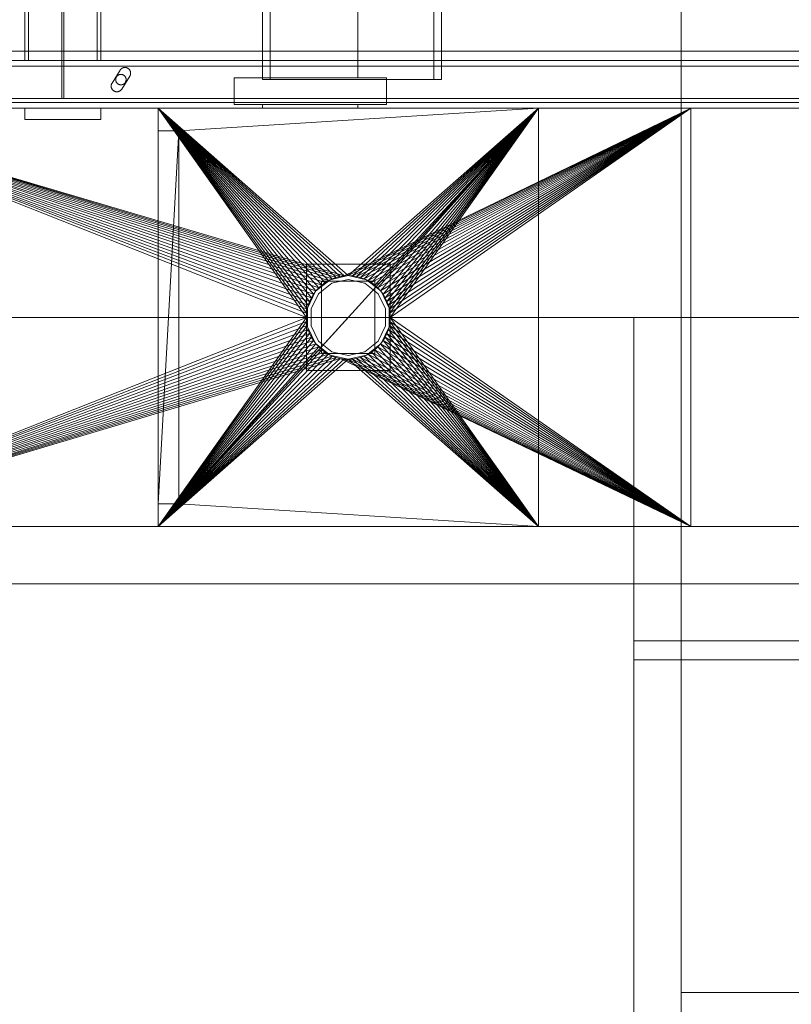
# Model space of a CAD drawing. Header units: millimetres. Extents: x -4395 to 65662, y -65530 to 6847.
# Tile 718 of 1034: x 25477 to 25883, y -18681 to -18164. Entities that reach past the tile are written whole.
import ezdxf

# ---------------------------------------------------------------- set-up
doc = ezdxf.new("R2010")
doc.units = ezdxf.units.MM
doc.layers.add('superior_briquetadora', color=7, linetype='Continuous', lineweight=0)
doc.layers.add('superior_C05', color=7, linetype='Continuous', lineweight=0)

msp = doc.modelspace()

# ---------------------------------------------------------------- linework, layer by layer
at = {"layer": 'superior_briquetadora'}
for p, q in [((25825.067, -18720.639), (25825.067, -17660)), ((25825.067, -18674.804), (25825.067, -17660)), ((25605.067, -17805), (25605.067, -18195)), ((25609.067, -17805), (25609.067, -18195)), ((25695.067, -17805), (25695.067, -18195)), ((25699.067, -17805), (25699.067, -18195)), ((25605.067, -17816), (25605.067, -18194)), ((25655.067, -17816), (25655.067, -18194)), ((25590.067, -18208), (25590.067, -18194)), ((25670.067, -18194), (25590.067, -18194)), ((25607.543, -18194), (25605.067, -18194)), ((25609.067, -18195), (25605.067, -18195)), ((25605.067, -18195), (25695.067, -18195)), ((25614.48, -18194), (25607.543, -18194)), ((25699.067, -18195), (25609.067, -18195)), ((25624.504, -18194), (25614.48, -18194)), ((25635.631, -18194), (25624.504, -18194)), ((25645.655, -18194), (25635.631, -18194)), ((25652.592, -18194), (25645.655, -18194)), ((25655.067, -18194), (25652.592, -18194)), ((25670.067, -18208), (25670.067, -18194)), ((25695.067, -18195), (25699.067, -18195)), ((25670.067, -18208), (25590.067, -18208)), ((25605.067, -18208), (25607.543, -18208)), ((25605.067, -18208), (25605.067, -18210)), ((25607.543, -18208), (25614.48, -18208)), ((25614.48, -18208), (25624.504, -18208)), ((25624.504, -18208), (25635.631, -18208)), ((25635.631, -18208), (25645.655, -18208)), ((25645.655, -18208), (25652.592, -18208)), ((25652.592, -18208), (25655.067, -18208)), ((25655.067, -18208), (25655.067, -18210)), ((23870.067, -18210), (25830.067, -18210)), ((25746.067, -18210), (24243.401, -18210)), ((25350.067, -18210), (25550.067, -18210)), ((25350.067, -18210), (25830.067, -18210)), ((25350.067, -18210), (25628.067, -18320)), ((25628.173, -18317.844), (25350.067, -18210)), ((25628.49, -18315.708), (25350.067, -18210)), ((25629.015, -18313.614), (25350.067, -18210)), ((25629.742, -18311.581), (25350.067, -18210)), ((25630.665, -18309.629), (25350.067, -18210)), ((25631.775, -18307.777), (25350.067, -18210)), ((25633.061, -18306.043), (25350.067, -18210)), ((25634.511, -18304.444), (25350.067, -18210)), ((25636.111, -18302.994), (25350.067, -18210)), ((25637.845, -18301.708), (25350.067, -18210)), ((25639.697, -18300.598), (25350.067, -18210)), ((25641.648, -18299.675), (25350.067, -18210)), ((25643.681, -18298.947), (25350.067, -18210)), ((25350.067, -18210), (25647.911, -18298.106)), ((25350.067, -18210), (25645.775, -18298.423)), ((25746.067, -18210), (25470.067, -18210)), ((25470.067, -18210), (25550.067, -18210)), ((25550.067, -18222), (25550.067, -18210)), ((25550.067, -18210), (25550.067, -18418)), ((25550.067, -18210), (25550.067, -18430)), ((25561.091, -18222), (25550.067, -18210)), ((25750.067, -18210), (25550.067, -18210)), ((25550.067, -18210), (25628.067, -18320)), ((25550.067, -18210), (25639.697, -18300.598)), ((25637.845, -18301.708), (25550.067, -18210)), ((25636.111, -18302.994), (25550.067, -18210)), ((25634.511, -18304.444), (25550.067, -18210)), ((25633.061, -18306.043), (25550.067, -18210)), ((25631.775, -18307.777), (25550.067, -18210)), ((25630.665, -18309.629), (25550.067, -18210)), ((25629.742, -18311.581), (25550.067, -18210)), ((25629.015, -18313.614), (25550.067, -18210)), ((25628.49, -18315.708), (25550.067, -18210)), ((25628.173, -18317.844), (25550.067, -18210)), ((25550.067, -18210), (25641.648, -18299.675)), ((25550.067, -18210), (25643.681, -18298.947)), ((25550.067, -18210), (25645.775, -18298.423)), ((25550.067, -18210), (25647.911, -18298.106)), ((25550.067, -18210), (25650.067, -18298)), ((25550.067, -18210), (25770.898, -18210)), ((25550.067, -18210), (25830.067, -18210)), ((25550.067, -18430), (25750.067, -18210)), ((25750.067, -18210), (25561.091, -18418)), ((25750.067, -18210), (25561.091, -18222)), ((25605.067, -18210), (25607.543, -18210)), ((25607.543, -18210), (25614.48, -18210)), ((25614.48, -18210), (25624.504, -18210)), ((25624.504, -18210), (25635.631, -18210)), ((25635.631, -18210), (25645.655, -18210)), ((25645.655, -18210), (25652.592, -18210)), ((25830.067, -18210), (25647.911, -18298.106)), ((25650.067, -18298), (25750.067, -18210)), ((25830.067, -18210), (25650.067, -18298)), ((25652.224, -18298.106), (25750.067, -18210)), ((25830.067, -18210), (25652.224, -18298.106)), ((25652.592, -18210), (25655.067, -18210)), ((25654.359, -18298.423), (25750.067, -18210)), ((25830.067, -18210), (25654.359, -18298.423)), ((25656.454, -18298.947), (25750.067, -18210)), ((25830.067, -18210), (25656.454, -18298.947)), ((25658.487, -18299.675), (25750.067, -18210)), ((25830.067, -18210), (25658.487, -18299.675)), ((25660.438, -18300.598), (25750.067, -18210)), ((25830.067, -18210), (25660.438, -18300.598)), ((25662.29, -18301.708), (25750.067, -18210)), ((25830.067, -18210), (25662.29, -18301.708)), ((25664.024, -18302.994), (25750.067, -18210)), ((25830.067, -18210), (25664.024, -18302.994)), ((25665.624, -18304.444), (25750.067, -18210)), ((25830.067, -18210), (25665.624, -18304.444)), ((25667.074, -18306.043), (25750.067, -18210)), ((25830.067, -18210), (25667.074, -18306.043)), ((25668.36, -18307.777), (25750.067, -18210)), ((25830.067, -18210), (25668.36, -18307.777)), ((25669.47, -18309.629), (25750.067, -18210)), ((25830.067, -18210), (25669.47, -18309.629)), ((25670.393, -18311.581), (25750.067, -18210)), ((25830.067, -18210), (25670.393, -18311.581)), ((25671.12, -18313.614), (25750.067, -18210)), ((25830.067, -18210), (25671.12, -18313.614)), ((25671.645, -18315.708), (25750.067, -18210)), ((25830.067, -18210), (25671.645, -18315.708)), ((25671.962, -18317.844), (25750.067, -18210)), ((25830.067, -18210), (25671.962, -18317.844)), ((25750.067, -18210), (25672.067, -18320)), ((25830.067, -18210), (25672.067, -18320)), ((25770.898, -18210), (25746.067, -18210)), ((25750.067, -18430), (25750.067, -18210)), ((25750.067, -18210), (25813.162, -18210)), ((25750.067, -18210), (25819.673, -18210)), ((25750.067, -18210), (25820.656, -18210)), ((25830.067, -18210), (25750.067, -18210)), ((25813.162, -18210), (25770.898, -18210)), ((25819.673, -18210), (25813.162, -18210)), ((25820.656, -18210), (25819.673, -18210)), ((25830.067, -18210), (25820.656, -18210)), ((25830.067, -18223.45), (25830.067, -18210)), ((25830.067, -18210), (25830.067, -18430)), ((25550.067, -18418), (25550.067, -18222)), ((25550.067, -18222), (25561.091, -18222)), ((25561.091, -18222), (25550.067, -18418)), ((25561.091, -18222), (25561.091, -18418)), ((25830.067, -18430), (25830.067, -18223.45)), ((25672.067, -18292), (25628.067, -18292)), ((25628.067, -18292), (25628.067, -18348)), ((25672.067, -18348), (25672.067, -18292)), ((25640.522, -18300.179), (25632.867, -18306.283)), ((25641.39, -18301.981), (25634.431, -18307.53)), ((25636.067, -18301), (25636.067, -18339)), ((25664.067, -18301), (25636.067, -18301)), ((25637.845, -18301.708), (25636.111, -18302.994)), ((25639.697, -18300.598), (25637.845, -18301.708)), ((25641.648, -18299.675), (25639.697, -18300.598)), ((25650.067, -18298), (25640.522, -18300.179)), ((25650.067, -18300), (25641.39, -18301.981)), ((25643.681, -18298.947), (25641.648, -18299.675)), ((25645.775, -18298.423), (25643.681, -18298.947)), ((25647.911, -18298.106), (25645.775, -18298.423)), ((25650.067, -18298), (25647.911, -18298.106)), ((25659.613, -18300.179), (25650.067, -18298)), ((25652.224, -18298.106), (25650.067, -18298)), ((25658.745, -18301.981), (25650.067, -18300)), ((25654.359, -18298.423), (25652.224, -18298.106)), ((25656.454, -18298.947), (25654.359, -18298.423)), ((25658.487, -18299.675), (25656.454, -18298.947)), ((25660.438, -18300.598), (25658.487, -18299.675)), ((25665.704, -18307.53), (25658.745, -18301.981)), ((25667.268, -18306.283), (25659.613, -18300.179)), ((25662.29, -18301.708), (25660.438, -18300.598)), ((25664.024, -18302.994), (25662.29, -18301.708)), ((25664.067, -18339), (25664.067, -18301)), ((25632.867, -18306.283), (25628.619, -18315.105)), ((25633.061, -18306.043), (25631.775, -18307.777)), ((25634.511, -18304.444), (25633.061, -18306.043)), ((25636.111, -18302.994), (25634.511, -18304.444)), ((25665.624, -18304.444), (25664.024, -18302.994)), ((25667.074, -18306.043), (25665.624, -18304.444)), ((25668.36, -18307.777), (25667.074, -18306.043)), ((25671.516, -18315.105), (25667.268, -18306.283)), ((25629.742, -18311.581), (25629.015, -18313.614)), ((25630.665, -18309.629), (25629.742, -18311.581)), ((25634.431, -18307.53), (25630.569, -18315.55)), ((25631.775, -18307.777), (25630.665, -18309.629)), ((25669.566, -18315.55), (25665.704, -18307.53)), ((25669.47, -18309.629), (25668.36, -18307.777)), ((25670.393, -18311.581), (25669.47, -18309.629)), ((25671.12, -18313.614), (25670.393, -18311.581)), ((25628.49, -18315.708), (25628.173, -18317.844)), ((25629.015, -18313.614), (25628.49, -18315.708)), ((25628.619, -18315.105), (25628.619, -18324.895)), ((25630.569, -18315.55), (25630.569, -18324.45)), ((25669.566, -18324.45), (25669.566, -18315.55)), ((25671.645, -18315.708), (25671.12, -18313.614)), ((25671.516, -18324.895), (25671.516, -18315.105)), ((25671.962, -18317.844), (25671.645, -18315.708)), ((23750.067, -18320), (25950.067, -18320)), ((24150.067, -18320), (25800.067, -18320)), ((24150.067, -18320), (25950.067, -18320)), ((25628.067, -18320), (25350.067, -18430)), ((25628.173, -18322.156), (25350.067, -18430)), ((25550.067, -18430), (25628.067, -18320)), ((25550.067, -18430), (25628.173, -18322.156)), ((25628.173, -18317.844), (25628.067, -18320)), ((25628.067, -18320), (25628.173, -18322.156)), ((25628.173, -18322.156), (25628.49, -18324.292)), ((25671.645, -18324.292), (25671.962, -18322.156)), ((25672.067, -18320), (25671.962, -18317.844)), ((25672.067, -18320), (25671.962, -18322.156)), ((25671.962, -18322.156), (25750.067, -18430)), ((25830.067, -18430), (25671.962, -18322.156)), ((25672.067, -18320), (25750.067, -18430)), ((25672.067, -18320), (25830.067, -18430)), ((25800.067, -19330), (25800.067, -18320)), ((25800.067, -18430), (25800.067, -18320)), ((25800.067, -18490), (25800.067, -18320)), ((25800.067, -18320), (25950.067, -18320)), ((25628.49, -18324.292), (25350.067, -18430)), ((25629.015, -18326.386), (25350.067, -18430)), ((25550.067, -18430), (25628.49, -18324.292)), ((25550.067, -18430), (25629.015, -18326.386)), ((25628.49, -18324.292), (25629.015, -18326.386)), ((25628.619, -18324.895), (25632.867, -18333.717)), ((25629.015, -18326.386), (25629.742, -18328.419)), ((25630.569, -18324.45), (25634.431, -18332.47)), ((25665.704, -18332.47), (25669.566, -18324.45)), ((25667.268, -18333.717), (25671.516, -18324.895)), ((25670.393, -18328.419), (25671.12, -18326.386)), ((25671.645, -18324.292), (25671.12, -18326.386)), ((25671.12, -18326.386), (25750.067, -18430)), ((25830.067, -18430), (25671.12, -18326.386)), ((25671.645, -18324.292), (25750.067, -18430)), ((25830.067, -18430), (25671.645, -18324.292)), ((25629.742, -18328.419), (25350.067, -18430)), ((25630.665, -18330.371), (25350.067, -18430)), ((25631.775, -18332.223), (25350.067, -18430)), ((25550.067, -18430), (25629.742, -18328.419)), ((25550.067, -18430), (25630.665, -18330.371)), ((25550.067, -18430), (25631.775, -18332.223)), ((25629.742, -18328.419), (25630.665, -18330.371)), ((25630.665, -18330.371), (25631.775, -18332.223)), ((25631.775, -18332.223), (25633.061, -18333.957)), ((25634.431, -18332.47), (25641.39, -18338.019)), ((25658.745, -18338.019), (25665.704, -18332.47)), ((25667.074, -18333.957), (25668.36, -18332.223)), ((25668.36, -18332.223), (25669.47, -18330.371)), ((25668.36, -18332.223), (25750.067, -18430)), ((25830.067, -18430), (25668.36, -18332.223)), ((25670.393, -18328.419), (25669.47, -18330.371)), ((25669.47, -18330.371), (25750.067, -18430)), ((25830.067, -18430), (25669.47, -18330.371)), ((25670.393, -18328.419), (25750.067, -18430)), ((25830.067, -18430), (25670.393, -18328.419)), ((25633.061, -18333.957), (25350.067, -18430)), ((25634.511, -18335.556), (25350.067, -18430)), ((25636.111, -18337.006), (25350.067, -18430)), ((25637.845, -18338.292), (25350.067, -18430)), ((25550.067, -18430), (25633.061, -18333.957)), ((25634.511, -18335.556), (25550.067, -18430)), ((25636.111, -18337.006), (25550.067, -18430)), ((25637.845, -18338.292), (25550.067, -18430)), ((25632.867, -18333.717), (25640.522, -18339.821)), ((25633.061, -18333.957), (25634.511, -18335.556)), ((25634.511, -18335.556), (25636.111, -18337.006)), ((25636.111, -18337.006), (25637.845, -18338.292)), ((25637.845, -18338.292), (25639.697, -18339.402)), ((25641.39, -18338.019), (25650.067, -18340)), ((25650.067, -18340), (25658.745, -18338.019)), ((25659.613, -18339.821), (25667.268, -18333.717)), ((25662.29, -18338.292), (25660.438, -18339.402)), ((25664.024, -18337.006), (25662.29, -18338.292)), ((25662.29, -18338.292), (25750.067, -18430)), ((25662.29, -18338.292), (25830.067, -18430)), ((25664.024, -18337.006), (25665.624, -18335.556)), ((25664.024, -18337.006), (25750.067, -18430)), ((25664.024, -18337.006), (25830.067, -18430)), ((25667.074, -18333.957), (25665.624, -18335.556)), ((25665.624, -18335.556), (25750.067, -18430)), ((25830.067, -18430), (25665.624, -18335.556)), ((25667.074, -18333.957), (25750.067, -18430)), ((25830.067, -18430), (25667.074, -18333.957)), ((25639.697, -18339.402), (25350.067, -18430)), ((25641.648, -18340.325), (25350.067, -18430)), ((25643.681, -18341.053), (25350.067, -18430)), ((25645.775, -18341.577), (25350.067, -18430)), ((25639.697, -18339.402), (25550.067, -18430)), ((25641.648, -18340.325), (25550.067, -18430)), ((25643.681, -18341.053), (25550.067, -18430)), ((25645.775, -18341.577), (25550.067, -18430)), ((25647.911, -18341.894), (25550.067, -18430)), ((25650.067, -18342), (25550.067, -18430)), ((25636.067, -18339), (25664.067, -18339)), ((25639.697, -18339.402), (25641.648, -18340.325)), ((25640.522, -18339.821), (25650.067, -18342)), ((25641.648, -18340.325), (25643.681, -18341.053)), ((25643.681, -18341.053), (25645.775, -18341.577)), ((25645.775, -18341.577), (25647.911, -18341.894)), ((25645.775, -18341.577), (25830.067, -18430)), ((25647.911, -18341.894), (25650.067, -18342)), ((25647.911, -18341.894), (25830.067, -18430)), ((25650.067, -18342), (25659.613, -18339.821)), ((25650.067, -18342), (25652.224, -18341.894)), ((25650.067, -18342), (25750.067, -18430)), ((25650.067, -18342), (25830.067, -18430)), ((25652.224, -18341.894), (25654.359, -18341.577)), ((25652.224, -18341.894), (25750.067, -18430)), ((25652.224, -18341.894), (25830.067, -18430)), ((25654.359, -18341.577), (25656.454, -18341.053)), ((25654.359, -18341.577), (25750.067, -18430)), ((25654.359, -18341.577), (25830.067, -18430)), ((25656.454, -18341.053), (25658.487, -18340.325)), ((25656.454, -18341.053), (25750.067, -18430)), ((25656.454, -18341.053), (25830.067, -18430)), ((25658.487, -18340.325), (25660.438, -18339.402)), ((25658.487, -18340.325), (25750.067, -18430)), ((25658.487, -18340.325), (25830.067, -18430)), ((25660.438, -18339.402), (25750.067, -18430)), ((25660.438, -18339.402), (25830.067, -18430)), ((25628.067, -18348), (25672.067, -18348)), ((25550.067, -18418), (25550.067, -18430)), ((25561.091, -18418), (25550.067, -18430)), ((25561.091, -18418), (25550.067, -18418)), ((25750.067, -18430), (25561.091, -18418)), ((23750.067, -18430), (25950.067, -18430)), ((25830.067, -18430), (23870.067, -18430)), ((23900.067, -18430), (25800.067, -18430)), ((25350.067, -18430), (25550.067, -18430)), ((25830.067, -18430), (25350.067, -18430)), ((25456.734, -18430), (25746.067, -18430)), ((25470.067, -18430), (25746.067, -18430)), ((25550.067, -18430), (25470.067, -18430)), ((25550.067, -18430), (25750.067, -18430)), ((25550.067, -18430), (25770.898, -18430)), ((25830.067, -18430), (25550.067, -18430)), ((25746.067, -18430), (25770.898, -18430)), ((25750.067, -18430), (25813.162, -18430)), ((25819.673, -18430), (25750.067, -18430)), ((25820.656, -18430), (25750.067, -18430)), ((25830.067, -18430), (25750.067, -18430)), ((25770.898, -18430), (25813.162, -18430)), ((25800.067, -18460), (25800.067, -18430)), ((25800.067, -18430), (25950.067, -18430)), ((25813.162, -18430), (25819.673, -18430)), ((25819.673, -18430), (25820.656, -18430)), ((25820.656, -18430), (25830.067, -18430)), ((23750.067, -18460), (25950.067, -18460)), ((23900.067, -18460), (25800.067, -18460)), ((25800.067, -19330), (25800.067, -18460)), ((25800.067, -18460), (25950.067, -18460)), ((25800.067, -18490), (25950.067, -18490)), ((25800.067, -19330), (25800.067, -18500)), ((25800.067, -18500), (25950.067, -18500)), ((25825.067, -18714.105), (25825.067, -18674.804)), ((25825.067, -18674.804), (25925.067, -18674.804))]:
    msp.add_line(p, q, dxfattribs=at)
at = {"layer": 'superior_C05'}
for p, q in [((25499.567, -18205), (25499.567, -17755)), ((25500.567, -18205), (25500.567, -17755)), ((25480.067, -18185), (25480.067, -17775)), ((25482.067, -18185), (25482.067, -17775)), ((25518.067, -18185), (25518.067, -17775)), ((25520.067, -18185), (25520.067, -17775)), ((24250.067, -18180), (26750.067, -18180)), ((25480.123, -18180), (25480.074, -18180)), ((25480.223, -18180), (25480.123, -18180)), ((25480.371, -18180), (25480.223, -18180)), ((25480.569, -18180), (25480.371, -18180)), ((25480.815, -18180), (25480.569, -18180)), ((25481.109, -18180), (25480.815, -18180)), ((25481.45, -18180), (25481.109, -18180)), ((25481.837, -18180), (25481.45, -18180)), ((25482.27, -18180), (25481.837, -18180)), ((25482.747, -18180), (25482.27, -18180)), ((25483.267, -18180), (25482.747, -18180)), ((25483.829, -18180), (25483.267, -18180)), ((25484.431, -18180), (25483.829, -18180)), ((25485.072, -18180), (25484.431, -18180)), ((25485.75, -18180), (25485.072, -18180)), ((25486.464, -18180), (25485.75, -18180)), ((25487.212, -18180), (25486.464, -18180)), ((25487.991, -18180), (25487.212, -18180)), ((25488.801, -18180), (25487.991, -18180)), ((25489.639, -18180), (25488.801, -18180)), ((25490.502, -18180), (25489.639, -18180)), ((25491.39, -18180), (25490.502, -18180)), ((25492.299, -18180), (25491.39, -18180)), ((25493.227, -18180), (25492.299, -18180)), ((25494.172, -18180), (25493.227, -18180)), ((25495.132, -18180), (25494.172, -18180)), ((25496.105, -18180), (25495.132, -18180)), ((25497.087, -18180), (25496.105, -18180)), ((25498.076, -18180), (25497.087, -18180)), ((25499.071, -18180), (25498.076, -18180)), ((25500.067, -18180), (25499.071, -18180)), ((25500.067, -18180), (25501.064, -18180)), ((25501.064, -18180), (25502.059, -18180)), ((25502.059, -18180), (25503.048, -18180)), ((25503.048, -18180), (25504.03, -18180)), ((25504.03, -18180), (25505.003, -18180)), ((25505.003, -18180), (25505.963, -18180)), ((25505.963, -18180), (25506.908, -18180)), ((25506.908, -18180), (25507.836, -18180)), ((25507.836, -18180), (25508.745, -18180)), ((25508.745, -18180), (25509.633, -18180)), ((25509.633, -18180), (25510.496, -18180)), ((25510.496, -18180), (25511.334, -18180)), ((25511.334, -18180), (25512.144, -18180)), ((25512.144, -18180), (25512.923, -18180)), ((25512.923, -18180), (25513.671, -18180)), ((25513.671, -18180), (25514.385, -18180)), ((25514.385, -18180), (25515.063, -18180)), ((25515.063, -18180), (25515.704, -18180)), ((25515.704, -18180), (25516.306, -18180)), ((25516.306, -18180), (25516.868, -18180)), ((25516.868, -18180), (25517.388, -18180)), ((25517.388, -18180), (25517.865, -18180)), ((25517.865, -18180), (25518.298, -18180)), ((25518.298, -18180), (25518.685, -18180)), ((25518.685, -18180), (25519.026, -18180)), ((25519.026, -18180), (25519.32, -18180)), ((25519.32, -18180), (25519.566, -18180)), ((25519.566, -18180), (25519.764, -18180)), ((25519.764, -18180), (25519.912, -18180)), ((25519.912, -18180), (25520.012, -18180)), ((25520.012, -18180), (25520.061, -18180)), ((24310.067, -18185), (26690.067, -18185)), ((24310.067, -18188), (26690.067, -18188)), ((25480.067, -18185), (25520.067, -18185)), ((25482.067, -18185), (25518.067, -18185)), ((25525.901, -18196.795), (25530.151, -18190.017)), ((25528.295, -18193.451), (25528.221, -18193.566)), ((25528.375, -18193.34), (25528.295, -18193.451)), ((25528.461, -18193.232), (25528.375, -18193.34)), ((25528.552, -18193.13), (25528.461, -18193.232)), ((25528.647, -18193.031), (25528.552, -18193.13)), ((25528.748, -18192.938), (25528.647, -18193.031)), ((25528.853, -18192.85), (25528.748, -18192.938)), ((25528.962, -18192.767), (25528.853, -18192.85)), ((25529.075, -18192.69), (25528.962, -18192.767)), ((25529.192, -18192.618), (25529.075, -18192.69)), ((25529.313, -18192.553), (25529.192, -18192.618)), ((25529.436, -18192.493), (25529.313, -18192.553)), ((25529.563, -18192.44), (25529.436, -18192.493)), ((25529.692, -18192.393), (25529.563, -18192.44)), ((25529.823, -18192.353), (25529.692, -18192.393)), ((25529.956, -18192.319), (25529.823, -18192.353)), ((25530.09, -18192.292), (25529.956, -18192.319)), ((25530.226, -18192.271), (25530.09, -18192.292)), ((25530.151, -18190.017), (25530.233, -18189.893)), ((25530.362, -18192.258), (25530.226, -18192.271)), ((25530.321, -18189.773), (25530.233, -18189.893)), ((25530.415, -18189.658), (25530.321, -18189.773)), ((25530.499, -18192.251), (25530.362, -18192.258)), ((25530.515, -18189.547), (25530.415, -18189.658)), ((25530.636, -18192.251), (25530.499, -18192.251)), ((25530.62, -18189.442), (25530.515, -18189.547)), ((25530.73, -18189.342), (25530.62, -18189.442)), ((25530.773, -18192.258), (25530.636, -18192.251)), ((25530.845, -18189.247), (25530.73, -18189.342)), ((25530.909, -18192.271), (25530.773, -18192.258)), ((25530.965, -18189.158), (25530.845, -18189.247)), ((25531.045, -18192.292), (25530.909, -18192.271)), ((25531.089, -18189.076), (25530.965, -18189.158)), ((25530.984, -18199.983), (25535.234, -18193.205)), ((25531.179, -18192.319), (25531.045, -18192.292)), ((25531.217, -18188.999), (25531.089, -18189.076)), ((25531.312, -18192.353), (25531.179, -18192.319)), ((25531.348, -18188.929), (25531.217, -18188.999)), ((25531.443, -18192.393), (25531.312, -18192.353)), ((25531.483, -18188.866), (25531.348, -18188.929)), ((25531.572, -18192.44), (25531.443, -18192.393)), ((25531.621, -18188.809), (25531.483, -18188.866)), ((25531.699, -18192.493), (25531.572, -18192.44)), ((25531.761, -18188.759), (25531.621, -18188.809)), ((25531.822, -18192.553), (25531.699, -18192.493)), ((25531.904, -18188.717), (25531.761, -18188.759)), ((25531.942, -18192.618), (25531.822, -18192.553)), ((25532.048, -18188.681), (25531.904, -18188.717)), ((25532.059, -18192.69), (25531.942, -18192.618)), ((25532.194, -18188.653), (25532.048, -18188.681)), ((25532.173, -18192.767), (25532.059, -18192.69)), ((25532.282, -18192.85), (25532.173, -18192.767)), ((25532.342, -18188.632), (25532.194, -18188.653)), ((25532.387, -18192.938), (25532.282, -18192.85)), ((25532.49, -18188.618), (25532.342, -18188.632)), ((25532.488, -18193.031), (25532.387, -18192.938)), ((25532.583, -18193.13), (25532.488, -18193.031)), ((25532.639, -18188.612), (25532.49, -18188.618)), ((25532.674, -18193.232), (25532.583, -18193.13)), ((25532.788, -18188.613), (25532.639, -18188.612)), ((25532.76, -18193.34), (25532.674, -18193.232)), ((25532.84, -18193.451), (25532.76, -18193.34)), ((25532.937, -18188.621), (25532.788, -18188.613)), ((25532.914, -18193.566), (25532.84, -18193.451)), ((25533.085, -18188.637), (25532.937, -18188.621)), ((25533.232, -18188.66), (25533.085, -18188.637)), ((25533.378, -18188.69), (25533.232, -18188.66)), ((25533.522, -18188.728), (25533.378, -18188.69)), ((25533.664, -18188.773), (25533.522, -18188.728)), ((25533.803, -18188.824), (25533.664, -18188.773)), ((25533.94, -18188.883), (25533.803, -18188.824)), ((25534.074, -18188.948), (25533.94, -18188.883)), ((25534.205, -18189.02), (25534.074, -18188.948)), ((25534.331, -18189.098), (25534.205, -18189.02)), ((25534.454, -18189.183), (25534.331, -18189.098)), ((25534.572, -18189.273), (25534.454, -18189.183)), ((25534.686, -18189.369), (25534.572, -18189.273)), ((25534.795, -18189.471), (25534.686, -18189.369)), ((25534.898, -18189.578), (25534.795, -18189.471)), ((25534.997, -18189.69), (25534.898, -18189.578)), ((25535.089, -18189.807), (25534.997, -18189.69)), ((25535.176, -18189.928), (25535.089, -18189.807)), ((25535.256, -18190.053), (25535.176, -18189.928)), ((25535.234, -18193.205), (25535.306, -18193.085)), ((25535.33, -18190.182), (25535.256, -18190.053)), ((25535.306, -18193.085), (25535.372, -18192.961)), ((25535.398, -18190.315), (25535.33, -18190.182)), ((25535.372, -18192.961), (25535.432, -18192.835)), ((25535.459, -18190.451), (25535.398, -18190.315)), ((25535.432, -18192.835), (25535.486, -18192.705)), ((25535.513, -18190.589), (25535.459, -18190.451)), ((25535.486, -18192.705), (25535.534, -18192.574)), ((25535.56, -18190.731), (25535.513, -18190.589)), ((25535.534, -18192.574), (25535.576, -18192.44)), ((25535.6, -18190.874), (25535.56, -18190.731)), ((25535.576, -18192.44), (25535.611, -18192.305)), ((25535.633, -18191.019), (25535.6, -18190.874)), ((25535.611, -18192.305), (25535.64, -18192.168)), ((25535.659, -18191.166), (25535.633, -18191.019)), ((25535.64, -18192.168), (25535.663, -18192.03)), ((25535.678, -18191.314), (25535.659, -18191.166)), ((25535.663, -18192.03), (25535.679, -18191.891)), ((25535.689, -18191.462), (25535.678, -18191.314)), ((25535.679, -18191.891), (25535.689, -18191.751)), ((25535.692, -18191.611), (25535.689, -18191.462)), ((25535.692, -18191.611), (25535.689, -18191.751)), ((25525.448, -18198.205), (25525.443, -18198.354)), ((25525.443, -18198.354), (25525.445, -18198.504)), ((25525.445, -18198.504), (25525.454, -18198.653)), ((25525.461, -18198.056), (25525.448, -18198.205)), ((25525.481, -18197.908), (25525.461, -18198.056)), ((25525.509, -18197.761), (25525.481, -18197.908)), ((25525.544, -18197.615), (25525.509, -18197.761)), ((25525.586, -18197.472), (25525.544, -18197.615)), ((25525.635, -18197.33), (25525.586, -18197.472)), ((25525.692, -18197.192), (25525.635, -18197.33)), ((25525.755, -18197.056), (25525.692, -18197.192)), ((25525.825, -18196.924), (25525.755, -18197.056)), ((25525.901, -18196.795), (25525.825, -18196.924)), ((25527.821, -18194.863), (25527.817, -18195)), ((25527.817, -18195), (25527.821, -18195.137)), ((25527.831, -18194.726), (25527.821, -18194.863)), ((25527.821, -18195.137), (25527.831, -18195.274)), ((25527.848, -18194.59), (25527.831, -18194.726)), ((25527.831, -18195.274), (25527.848, -18195.41)), ((25527.872, -18194.455), (25527.848, -18194.59)), ((25527.848, -18195.41), (25527.872, -18195.545)), ((25527.903, -18194.321), (25527.872, -18194.455)), ((25527.872, -18195.545), (25527.903, -18195.679)), ((25527.94, -18194.189), (25527.903, -18194.321)), ((25527.903, -18195.679), (25527.94, -18195.811)), ((25527.983, -18194.059), (25527.94, -18194.189)), ((25527.94, -18195.811), (25527.983, -18195.941)), ((25528.033, -18193.932), (25527.983, -18194.059)), ((25527.983, -18195.941), (25528.033, -18196.068)), ((25528.09, -18193.807), (25528.033, -18193.932)), ((25528.033, -18196.068), (25528.09, -18196.193)), ((25528.152, -18193.685), (25528.09, -18193.807)), ((25528.09, -18196.193), (25528.152, -18196.315)), ((25528.221, -18193.566), (25528.152, -18193.685)), ((25528.152, -18196.315), (25528.221, -18196.434)), ((25528.221, -18196.434), (25528.295, -18196.549)), ((25528.295, -18196.549), (25528.375, -18196.66)), ((25528.375, -18196.66), (25528.461, -18196.768)), ((25528.461, -18196.768), (25528.552, -18196.87)), ((25528.552, -18196.87), (25528.647, -18196.969)), ((25528.647, -18196.969), (25528.748, -18197.062)), ((25528.748, -18197.062), (25528.853, -18197.15)), ((25528.853, -18197.15), (25528.962, -18197.233)), ((25528.962, -18197.233), (25529.075, -18197.31)), ((25529.075, -18197.31), (25529.192, -18197.382)), ((25529.192, -18197.382), (25529.313, -18197.447)), ((25529.313, -18197.447), (25529.436, -18197.507)), ((25529.436, -18197.507), (25529.563, -18197.56)), ((25529.563, -18197.56), (25529.692, -18197.607)), ((25529.692, -18197.607), (25529.823, -18197.647)), ((25529.823, -18197.647), (25529.956, -18197.681)), ((25529.956, -18197.681), (25530.09, -18197.708)), ((25530.09, -18197.708), (25530.226, -18197.729)), ((25530.226, -18197.729), (25530.362, -18197.742)), ((25530.362, -18197.742), (25530.499, -18197.749)), ((25530.499, -18197.749), (25530.636, -18197.749)), ((25530.636, -18197.749), (25530.773, -18197.742)), ((25530.773, -18197.742), (25530.909, -18197.729)), ((25530.909, -18197.729), (25531.045, -18197.708)), ((25531.045, -18197.708), (25531.179, -18197.681)), ((25531.179, -18197.681), (25531.312, -18197.647)), ((25531.312, -18197.647), (25531.443, -18197.607)), ((25531.443, -18197.607), (25531.572, -18197.56)), ((25531.572, -18197.56), (25531.699, -18197.507)), ((25531.699, -18197.507), (25531.822, -18197.447)), ((25531.822, -18197.447), (25531.942, -18197.382)), ((25531.942, -18197.382), (25532.059, -18197.31)), ((25532.059, -18197.31), (25532.173, -18197.233)), ((25532.173, -18197.233), (25532.282, -18197.15)), ((25532.282, -18197.15), (25532.387, -18197.062)), ((25532.387, -18197.062), (25532.488, -18196.969)), ((25532.488, -18196.969), (25532.583, -18196.87)), ((25532.583, -18196.87), (25532.674, -18196.768)), ((25532.674, -18196.768), (25532.76, -18196.66)), ((25532.76, -18196.66), (25532.84, -18196.549)), ((25532.84, -18196.549), (25532.914, -18196.434)), ((25532.983, -18193.685), (25532.914, -18193.566)), ((25532.914, -18196.434), (25532.983, -18196.315)), ((25533.045, -18193.807), (25532.983, -18193.685)), ((25532.983, -18196.315), (25533.045, -18196.193)), ((25533.102, -18193.932), (25533.045, -18193.807)), ((25533.045, -18196.193), (25533.102, -18196.068)), ((25533.152, -18194.059), (25533.102, -18193.932)), ((25533.102, -18196.068), (25533.152, -18195.941)), ((25533.195, -18194.189), (25533.152, -18194.059)), ((25533.152, -18195.941), (25533.195, -18195.811)), ((25533.232, -18194.321), (25533.195, -18194.189)), ((25533.195, -18195.811), (25533.232, -18195.679)), ((25533.263, -18194.455), (25533.232, -18194.321)), ((25533.232, -18195.679), (25533.263, -18195.545)), ((25533.287, -18194.59), (25533.263, -18194.455)), ((25533.263, -18195.545), (25533.287, -18195.41)), ((25533.304, -18194.726), (25533.287, -18194.59)), ((25533.287, -18195.41), (25533.304, -18195.274)), ((25533.314, -18194.863), (25533.304, -18194.726)), ((25533.304, -18195.274), (25533.314, -18195.137)), ((25533.317, -18195), (25533.314, -18194.863)), ((25533.317, -18195), (25533.314, -18195.137)), ((25525.454, -18198.653), (25525.471, -18198.802)), ((25525.471, -18198.802), (25525.495, -18198.949)), ((25525.495, -18198.949), (25525.527, -18199.096)), ((25525.527, -18199.096), (25525.566, -18199.24)), ((25525.566, -18199.24), (25525.612, -18199.382)), ((25525.612, -18199.382), (25525.665, -18199.522)), ((25525.665, -18199.522), (25525.725, -18199.659)), ((25525.725, -18199.659), (25525.792, -18199.793)), ((25525.792, -18199.793), (25525.865, -18199.924)), ((25525.865, -18199.924), (25525.945, -18200.05)), ((25525.945, -18200.05), (25526.03, -18200.173)), ((25526.03, -18200.173), (25526.122, -18200.291)), ((25526.122, -18200.291), (25526.22, -18200.404)), ((25526.22, -18200.404), (25526.323, -18200.512)), ((25526.323, -18200.512), (25526.432, -18200.615)), ((25526.432, -18200.615), (25526.545, -18200.713)), ((25526.545, -18200.713), (25526.663, -18200.804)), ((25526.663, -18200.804), (25526.786, -18200.89)), ((25526.786, -18200.89), (25526.913, -18200.969)), ((25526.913, -18200.969), (25527.043, -18201.043)), ((25527.043, -18201.043), (25527.177, -18201.109)), ((25527.177, -18201.109), (25527.314, -18201.169)), ((25527.314, -18201.169), (25527.454, -18201.221)), ((25527.454, -18201.221), (25527.597, -18201.267)), ((25527.597, -18201.267), (25527.741, -18201.306)), ((25527.741, -18201.306), (25527.888, -18201.337)), ((25527.888, -18201.337), (25528.035, -18201.361)), ((25528.035, -18201.361), (25528.184, -18201.378)), ((25528.184, -18201.378), (25528.333, -18201.387)), ((25528.333, -18201.387), (25528.483, -18201.389)), ((25528.483, -18201.389), (25528.632, -18201.383)), ((25528.632, -18201.383), (25528.781, -18201.37)), ((25528.781, -18201.37), (25528.929, -18201.349)), ((25528.929, -18201.349), (25529.076, -18201.321)), ((25529.076, -18201.321), (25529.222, -18201.286)), ((25529.222, -18201.286), (25529.365, -18201.243)), ((25529.365, -18201.243), (25529.506, -18201.194)), ((25529.506, -18201.194), (25529.645, -18201.137)), ((25529.645, -18201.137), (25529.78, -18201.074)), ((25529.78, -18201.074), (25529.912, -18201.004)), ((25529.912, -18201.004), (25530.041, -18200.928)), ((25530.041, -18200.928), (25530.166, -18200.845)), ((25530.166, -18200.845), (25530.286, -18200.756)), ((25530.286, -18200.756), (25530.402, -18200.661)), ((25530.402, -18200.661), (25530.512, -18200.56)), ((25530.512, -18200.56), (25530.618, -18200.455)), ((25530.618, -18200.455), (25530.718, -18200.344)), ((25530.718, -18200.344), (25530.813, -18200.228)), ((25530.813, -18200.228), (25530.902, -18200.107)), ((25530.902, -18200.107), (25530.984, -18199.983)), ((24300.067, -18205), (26700.067, -18205)), ((24310.067, -18205), (26690.067, -18205)), ((24310.067, -18207), (26690.067, -18207)), ((24900.317, -18205), (25499.567, -18205)), ((25500.567, -18205), (26099.817, -18205)), ((24310.067, -18210), (26690.067, -18210)), ((25480.067, -18216), (25480.067, -18210)), ((25480.067, -18210), (25520.067, -18210)), ((25492.09, -18210), (25492.07, -18210)), ((25492.13, -18210), (25492.09, -18210)), ((25492.189, -18210), (25492.13, -18210)), ((25492.268, -18210), (25492.189, -18210)), ((25492.366, -18210), (25492.268, -18210)), ((25492.484, -18210), (25492.366, -18210)), ((25492.62, -18210), (25492.484, -18210)), ((25492.775, -18210), (25492.62, -18210)), ((25492.949, -18210), (25492.775, -18210)), ((25493.139, -18210), (25492.949, -18210)), ((25493.347, -18210), (25493.139, -18210)), ((25493.572, -18210), (25493.347, -18210)), ((25493.813, -18210), (25493.572, -18210)), ((25494.069, -18210), (25493.813, -18210)), ((25494.341, -18210), (25494.069, -18210)), ((25494.626, -18210), (25494.341, -18210)), ((25494.925, -18210), (25494.626, -18210)), ((25495.237, -18210), (25494.925, -18210)), ((25495.561, -18210), (25495.237, -18210)), ((25495.896, -18210), (25495.561, -18210)), ((25495.58, -18210), (25495.569, -18210)), ((25495.602, -18210), (25495.58, -18210)), ((25495.636, -18210), (25495.602, -18210)), ((25495.68, -18210), (25495.636, -18210)), ((25495.736, -18210), (25495.68, -18210)), ((25495.802, -18210), (25495.736, -18210)), ((25495.879, -18210), (25495.802, -18210)), ((25495.966, -18210), (25495.879, -18210)), ((25496.241, -18210), (25495.896, -18210)), ((25496.063, -18210), (25495.966, -18210)), ((25496.17, -18210), (25496.063, -18210)), ((25496.287, -18210), (25496.17, -18210)), ((25496.596, -18210), (25496.241, -18210)), ((25496.414, -18210), (25496.287, -18210)), ((25496.549, -18210), (25496.414, -18210)), ((25496.693, -18210), (25496.549, -18210)), ((25496.96, -18210), (25496.596, -18210)), ((25496.846, -18210), (25496.693, -18210)), ((25497.007, -18210), (25496.846, -18210)), ((25497.331, -18210), (25496.96, -18210)), ((25497.175, -18210), (25497.007, -18210)), ((25497.35, -18210), (25497.175, -18210)), ((25497.709, -18210), (25497.331, -18210)), ((25497.533, -18210), (25497.35, -18210)), ((25497.721, -18210), (25497.533, -18210)), ((25498.093, -18210), (25497.709, -18210)), ((25497.915, -18210), (25497.721, -18210)), ((25498.115, -18210), (25497.915, -18210)), ((25498.482, -18210), (25498.093, -18210)), ((25498.32, -18210), (25498.115, -18210)), ((25498.528, -18210), (25498.32, -18210)), ((25498.875, -18210), (25498.482, -18210)), ((25498.741, -18210), (25498.528, -18210)), ((25498.957, -18210), (25498.741, -18210)), ((25499.271, -18210), (25498.875, -18210)), ((25499.176, -18210), (25498.957, -18210)), ((25499.397, -18210), (25499.176, -18210)), ((25499.669, -18210), (25499.271, -18210)), ((25499.619, -18210), (25499.397, -18210)), ((25499.843, -18210), (25499.619, -18210)), ((25500.067, -18210), (25499.669, -18210)), ((25500.067, -18210), (25499.843, -18210)), ((25500.292, -18210), (25500.067, -18210)), ((25500.067, -18210), (25500.466, -18210)), ((25500.516, -18210), (25500.292, -18210)), ((25500.466, -18210), (25500.864, -18210)), ((25500.738, -18210), (25500.516, -18210)), ((25500.959, -18210), (25500.738, -18210)), ((25500.864, -18210), (25501.26, -18210)), ((25501.178, -18210), (25500.959, -18210)), ((25501.394, -18210), (25501.178, -18210)), ((25501.26, -18210), (25501.653, -18210)), ((25501.607, -18210), (25501.394, -18210)), ((25501.815, -18210), (25501.607, -18210)), ((25501.653, -18210), (25502.042, -18210)), ((25502.02, -18210), (25501.815, -18210)), ((25502.22, -18210), (25502.02, -18210)), ((25502.042, -18210), (25502.426, -18210)), ((25502.414, -18210), (25502.22, -18210)), ((25502.602, -18210), (25502.414, -18210)), ((25502.426, -18210), (25502.804, -18210)), ((25502.785, -18210), (25502.602, -18210)), ((25502.96, -18210), (25502.785, -18210)), ((25502.804, -18210), (25503.175, -18210)), ((25503.128, -18210), (25502.96, -18210)), ((25503.289, -18210), (25503.128, -18210)), ((25503.175, -18210), (25503.539, -18210)), ((25503.442, -18210), (25503.289, -18210)), ((25503.586, -18210), (25503.442, -18210)), ((25503.539, -18210), (25503.894, -18210)), ((25503.721, -18210), (25503.586, -18210)), ((25503.848, -18210), (25503.721, -18210)), ((25503.965, -18210), (25503.848, -18210)), ((25503.894, -18210), (25504.239, -18210)), ((25504.072, -18210), (25503.965, -18210)), ((25504.169, -18210), (25504.072, -18210)), ((25504.256, -18210), (25504.169, -18210)), ((25504.239, -18210), (25504.574, -18210)), ((25504.333, -18210), (25504.256, -18210)), ((25504.399, -18210), (25504.333, -18210)), ((25504.455, -18210), (25504.399, -18210)), ((25504.499, -18210), (25504.455, -18210)), ((25504.533, -18210), (25504.499, -18210)), ((25504.555, -18210), (25504.533, -18210)), ((25504.566, -18210), (25504.555, -18210)), ((25504.574, -18210), (25504.898, -18210)), ((25504.898, -18210), (25505.21, -18210)), ((25505.21, -18210), (25505.509, -18210)), ((25505.509, -18210), (25505.794, -18210)), ((25505.794, -18210), (25506.066, -18210)), ((25506.066, -18210), (25506.322, -18210)), ((25506.322, -18210), (25506.563, -18210)), ((25506.563, -18210), (25506.788, -18210)), ((25506.788, -18210), (25506.996, -18210)), ((25506.996, -18210), (25507.186, -18210)), ((25507.186, -18210), (25507.36, -18210)), ((25507.36, -18210), (25507.514, -18210)), ((25507.514, -18210), (25507.651, -18210)), ((25507.651, -18210), (25507.768, -18210)), ((25507.768, -18210), (25507.867, -18210)), ((25507.867, -18210), (25507.946, -18210)), ((25507.946, -18210), (25508.005, -18210)), ((25508.005, -18210), (25508.045, -18210)), ((25508.045, -18210), (25508.065, -18210)), ((25520.067, -18216), (25520.067, -18210)), ((25480.067, -18216), (25520.067, -18216)), ((25495.58, -18216), (25495.569, -18216)), ((25495.602, -18216), (25495.58, -18216)), ((25495.636, -18216), (25495.602, -18216)), ((25495.68, -18216), (25495.636, -18216)), ((25495.736, -18216), (25495.68, -18216)), ((25495.802, -18216), (25495.736, -18216)), ((25495.879, -18216), (25495.802, -18216)), ((25495.966, -18216), (25495.879, -18216)), ((25496.063, -18216), (25495.966, -18216)), ((25496.17, -18216), (25496.063, -18216)), ((25496.287, -18216), (25496.17, -18216)), ((25496.414, -18216), (25496.287, -18216)), ((25496.549, -18216), (25496.414, -18216)), ((25496.693, -18216), (25496.549, -18216)), ((25496.846, -18216), (25496.693, -18216)), ((25497.007, -18216), (25496.846, -18216)), ((25497.175, -18216), (25497.007, -18216)), ((25497.35, -18216), (25497.175, -18216)), ((25497.533, -18216), (25497.35, -18216)), ((25497.721, -18216), (25497.533, -18216)), ((25497.915, -18216), (25497.721, -18216)), ((25498.115, -18216), (25497.915, -18216)), ((25498.32, -18216), (25498.115, -18216)), ((25498.528, -18216), (25498.32, -18216)), ((25498.741, -18216), (25498.528, -18216)), ((25498.957, -18216), (25498.741, -18216)), ((25499.176, -18216), (25498.957, -18216)), ((25499.397, -18216), (25499.176, -18216)), ((25499.619, -18216), (25499.397, -18216)), ((25499.843, -18216), (25499.619, -18216)), ((25500.067, -18216), (25499.843, -18216)), ((25500.292, -18216), (25500.067, -18216)), ((25500.516, -18216), (25500.292, -18216)), ((25500.738, -18216), (25500.516, -18216)), ((25500.959, -18216), (25500.738, -18216)), ((25501.178, -18216), (25500.959, -18216)), ((25501.394, -18216), (25501.178, -18216)), ((25501.607, -18216), (25501.394, -18216)), ((25501.815, -18216), (25501.607, -18216)), ((25502.02, -18216), (25501.815, -18216)), ((25502.22, -18216), (25502.02, -18216)), ((25502.414, -18216), (25502.22, -18216)), ((25502.602, -18216), (25502.414, -18216)), ((25502.785, -18216), (25502.602, -18216)), ((25502.96, -18216), (25502.785, -18216)), ((25503.128, -18216), (25502.96, -18216)), ((25503.289, -18216), (25503.128, -18216)), ((25503.442, -18216), (25503.289, -18216)), ((25503.586, -18216), (25503.442, -18216)), ((25503.721, -18216), (25503.586, -18216)), ((25503.848, -18216), (25503.721, -18216)), ((25503.965, -18216), (25503.848, -18216)), ((25504.072, -18216), (25503.965, -18216)), ((25504.169, -18216), (25504.072, -18216)), ((25504.256, -18216), (25504.169, -18216)), ((25504.333, -18216), (25504.256, -18216)), ((25504.399, -18216), (25504.333, -18216)), ((25504.455, -18216), (25504.399, -18216)), ((25504.499, -18216), (25504.455, -18216)), ((25504.533, -18216), (25504.499, -18216)), ((25504.555, -18216), (25504.533, -18216)), ((25504.566, -18216), (25504.555, -18216))]:
    msp.add_line(p, q, dxfattribs=at)

doc.saveas('drawing.dxf')
